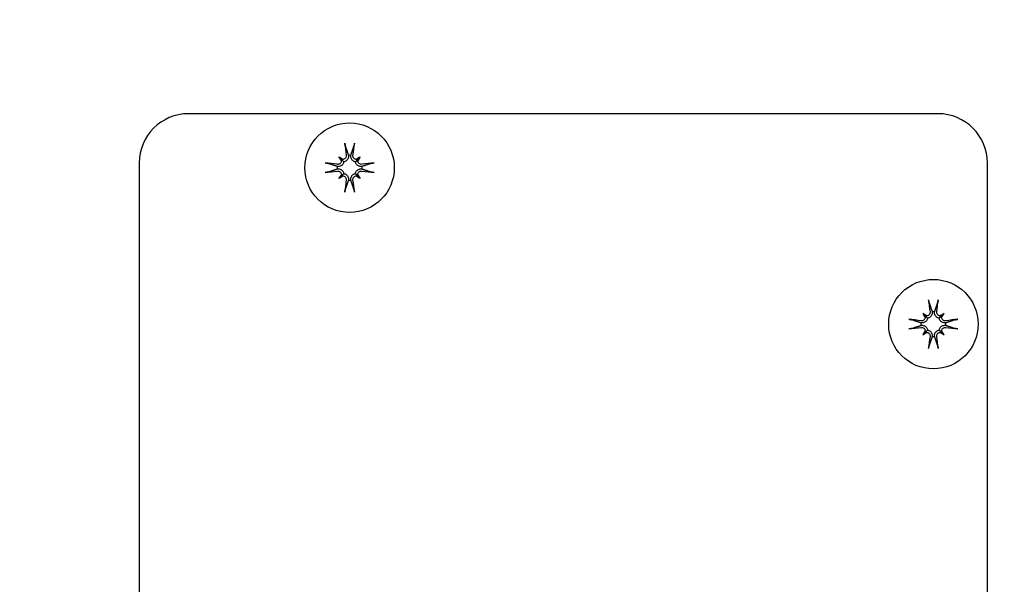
# Model space of a CAD drawing. Header units: inches. Extents: x 5 to 1128, y -85 to 748.
# Tile 361 of 656: x 475.59 to 479.34, y 696.44 to 698.59. Entities that reach past the tile are written whole.
import ezdxf

# ---------------------------------------------------------------- set-up
doc = ezdxf.new("R2010")
doc.units = ezdxf.units.IN
doc.header["$LTSCALE"] = 32
doc.header["$MEASUREMENT"] = 0
doc.layers.add('Dimension (ANSI)', color=7, linetype='Continuous', lineweight=25)
doc.layers.add('Visible (ANSI)', color=7, linetype='Continuous', lineweight=30)
doc.styles.add('Note Text (ANSI)', font='tahoma.ttf')
doc.dimstyles.new('SB Fraction-16 (ANSI)', dxfattribs={"dimscale": 32, "dimtxt": 0.125, "dimasz": 0.098425, "dimexe": 0.125, "dimexo": 0.0625, "dimgap": 0.031496, "dimtad": 0, "dimtih": 1, "dimtoh": 1, "dimdec": 4, "dimrnd": 1e-08, "dimzin": 0, "dimdsep": 46, "dimlunit": 5, "dimtxsty": 'Note Text (ANSI)', "dimcen": 0.09, "dimdle": 0.393701, "dimclrd": 256, "dimclre": 256, "dimclrt": 256, "dimadec": 0, "dimazin": 3, "dimtfac": 0.96, "dimtofl": 0, "dimtmove": 0, "dimatfit": 3, "dimfxl": 1, "dimfrac": 2, "dimtolj": 1, "dimtzin": 12, "dimlwd": -1, "dimlwe": -1, "dimarcsym": 0})

# ---------------------------------------------------------------- blocks, each defined once
blk = doc.blocks.new('*D19')
at = {"layer": 'Defpoints', "color": 0, "transparency": 16777216}
for p in [(484.7806, 699.9398), (324.6849, 555.9398), (484.7806, 555.9398)]:
    blk.add_point(p, dxfattribs=at)
at = {"layer": 'Dimension (ANSI)', "transparency": 16777216}
for p, q in [((482.7806, 699.9398), (320.6849, 699.9398)), ((324.6849, 696.7902), (324.6849, 635.4544)), ((324.6849, 559.0894), (324.6849, 629.4252)), ((482.7806, 555.9398), (320.6849, 555.9398))]:
    blk.add_line(p, q, dxfattribs=at)
for points in [[(324.16, 696.7902), (325.2098, 696.7902), (324.6849, 699.9398)], [(324.16, 559.0894), (325.2098, 559.0894), (324.6849, 555.9398)]]:
    blk.add_solid(points, dxfattribs=at)
at = {"layer": 'Dimension (ANSI)', "transparency": 16777216, "insert": (320.5519, 634.4465), "char_height": 4, "attachment_point": 1, "style": 'Note Text (ANSI)'}
blk.add_mtext('\\A1;144', dxfattribs=at)

msp = doc.modelspace()

# ---------------------------------------------------------------- linework, layer by layer
at = {"layer": 'Visible (ANSI)'}
for p, q in [((479.08377, 698.23154), (476.23377, 698.23154)), ((476.04627, 698.04404), (476.04627, 695.19404)), ((476.80583, 698.06678), (476.81438, 698.05822)), ((476.81438, 698.05822), (476.82384, 698.04876)), ((476.87816, 698.05822), (476.8687, 698.04876)), ((476.88672, 698.06678), (476.87816, 698.05822)), ((479.27127, 695.19404), (479.27127, 698.04404)), ((476.80583, 697.98589), (476.81438, 697.99444)), ((476.81438, 697.99444), (476.82384, 698.0039)), ((476.87816, 697.99444), (476.8687, 698.0039)), ((476.88672, 697.98589), (476.87816, 697.99444)), ((479.02562, 697.47198), (479.03417, 697.46343)), ((479.03417, 697.46343), (479.04364, 697.45397)), ((479.09796, 697.46343), (479.08849, 697.45397)), ((479.10651, 697.47198), (479.09796, 697.46343)), ((479.03417, 697.39965), (479.04364, 697.40911)), ((479.09796, 697.39965), (479.08849, 697.40911)), ((479.02562, 697.3911), (479.03417, 697.39965)), ((479.10651, 697.3911), (479.09796, 697.39965))]:
    msp.add_line(p, q, dxfattribs=at)
for centre, radius in [((477.65877, 696.61904), 4.125), ((477.65877, 696.61904), 4.09375), ((476.84627, 698.02633), 0.17), ((479.06606, 697.43154), 0.17)]:
    msp.add_circle(centre, radius, dxfattribs=at)
for centre, radius, start, end in [((476.23377, 698.04404), 0.1875, 90, 180), ((479.08377, 698.04404), 0.1875, 0, 90), ((476.84627, 698.02633), 0.04718, 84.34093, 95.65907), ((476.84627, 698.02633), 0.04718, 174.34093, 185.65907), ((476.84627, 698.02633), 0.04718, 354.34093, 5.65907), ((476.84627, 698.02633), 0.04718, 264.34093, 275.65907), ((479.06606, 697.43154), 0.04718, 84.34093, 95.65907), ((479.06606, 697.43154), 0.04718, 174.34093, 185.65907), ((479.06606, 697.43154), 0.04718, 354.34093, 5.65907), ((479.06606, 697.43154), 0.04718, 264.34093, 275.65907)]:
    msp.add_arc(centre, radius, start, end, dxfattribs=at)
for centre, major_axis, ratio, start_param, end_param in [((476.85909, 698.02826), (0.03276, -0.21817), 0.0871557, 4.2685898, 4.4938021), ((476.83345, 698.02826), (0.03276, 0.21817), 0.0871557, 4.9309758, 5.1561882), ((476.84435, 698.01351), (-0.21817, 0.03276), 0.0871557, 4.9309758, 5.1561882), ((476.7915, 697.95785), (0.15341, -0.12269), 0.5, 1.7720045, 1.8643738), ((476.91476, 698.0811), (-0.12269, 0.15341), 0.5, 1.2772189, 1.3695882), ((476.81901, 698.06936), (-0.00754, -0.00942), 0.9884519, 0.283831, 0.8431362), ((476.80325, 698.0536), (-0.00942, -0.00754), 0.9884519, 2.2984564, 2.8577617), ((476.90104, 697.95785), (0.15341, 0.12269), 0.5, 1.2772189, 1.3695882), ((476.87354, 698.06936), (-0.00754, 0.00942), 0.9884519, 2.2984564, 2.8577617), ((476.8893, 698.0536), (-0.00942, 0.00754), 0.9884519, 0.283831, 0.8431362), ((476.77779, 698.0811), (-0.12269, -0.15341), 0.5, 1.7720045, 1.8643738), ((476.8482, 698.01351), (-0.21817, -0.03276), 0.0871557, 4.2685898, 4.4938021), ((476.84435, 698.03915), (0.21817, 0.03276), 0.0871557, 4.2685898, 4.4938021), ((476.8482, 698.03915), (0.21817, -0.03276), 0.0871557, 4.9309758, 5.1561882), ((476.91476, 697.97156), (0.12269, 0.15341), 0.5, 1.7720045, 1.8643738), ((476.7915, 698.09482), (-0.15341, -0.12269), 0.5, 1.2772189, 1.3695882), ((476.80325, 697.99907), (0.00942, -0.00754), 0.9884519, 0.283831, 0.8431362), ((476.81901, 697.98331), (0.00754, -0.00942), 0.9884519, 2.2984564, 2.8577617), ((476.85909, 698.02441), (-0.03276, -0.21817), 0.0871557, 4.9309758, 5.1561882), ((476.83345, 698.02441), (-0.03276, 0.21817), 0.0871557, 4.2685898, 4.4938021), ((476.87354, 697.98331), (0.00754, 0.00942), 0.9884519, 0.283831, 0.8431362), ((476.90104, 698.09482), (-0.15341, 0.12269), 0.5, 1.7720045, 1.8643738), ((476.8893, 697.99907), (0.00942, 0.00754), 0.9884519, 2.2984564, 2.8577617), ((476.77779, 697.97156), (0.12269, -0.15341), 0.5, 1.2772189, 1.3695882), ((479.07888, 697.43347), (0.03276, -0.21817), 0.0871557, 4.2685898, 4.4938021), ((479.05324, 697.43347), (0.03276, 0.21817), 0.0871557, 4.9309758, 5.1561882), ((479.06414, 697.41872), (-0.21817, 0.03276), 0.0871557, 4.9309758, 5.1561882), ((479.0113, 697.36306), (0.15341, -0.12269), 0.5, 1.7720045, 1.8643738), ((479.13455, 697.48631), (-0.12269, 0.15341), 0.5, 1.2772189, 1.3695882), ((479.0388, 697.47457), (-0.00754, -0.00942), 0.9884519, 0.283831, 0.8431362), ((479.02304, 697.45881), (-0.00942, -0.00754), 0.9884519, 2.2984564, 2.8577617), ((479.12083, 697.36306), (0.15341, 0.12269), 0.5, 1.2772189, 1.3695882), ((479.09333, 697.47457), (-0.00754, 0.00942), 0.9884519, 2.2984564, 2.8577617), ((479.10909, 697.45881), (-0.00942, 0.00754), 0.9884519, 0.283831, 0.8431362), ((478.99758, 697.48631), (-0.12269, -0.15341), 0.5, 1.7720045, 1.8643738), ((479.06799, 697.41872), (-0.21817, -0.03276), 0.0871557, 4.2685898, 4.4938021), ((479.06414, 697.44436), (0.21817, 0.03276), 0.0871557, 4.2685898, 4.4938021), ((479.13455, 697.37677), (0.12269, 0.15341), 0.5, 1.7720045, 1.8643738), ((479.02304, 697.40427), (0.00942, -0.00754), 0.9884519, 0.283831, 0.8431362), ((479.10909, 697.40427), (0.00942, 0.00754), 0.9884519, 2.2984564, 2.8577617), ((478.99758, 697.37677), (0.12269, -0.15341), 0.5, 1.2772189, 1.3695882), ((479.06799, 697.44436), (0.21817, -0.03276), 0.0871557, 4.9309758, 5.1561882), ((479.0113, 697.50003), (-0.15341, -0.12269), 0.5, 1.2772189, 1.3695882), ((479.0388, 697.38851), (0.00754, -0.00942), 0.9884519, 2.2984564, 2.8577617), ((479.07888, 697.42962), (-0.03276, -0.21817), 0.0871557, 4.9309758, 5.1561882), ((479.05324, 697.42962), (-0.03276, 0.21817), 0.0871557, 4.2685898, 4.4938021), ((479.09333, 697.38851), (0.00754, 0.00942), 0.9884519, 0.283831, 0.8431362), ((479.12083, 697.50003), (-0.15341, 0.12269), 0.5, 1.7720045, 1.8643738)]:
    msp.add_ellipse(centre, major_axis=major_axis, ratio=ratio, start_param=start_param, end_param=end_param, dxfattribs=at)
for points, knots in [([(476.82979, 698.10867), (476.82966, 698.10905), (476.82951, 698.10959), (476.82921, 698.11086), (476.829, 698.11185), (476.82866, 698.11368), (476.82846, 698.11486), (476.82816, 698.11686), (476.828, 698.11804), (476.82788, 698.1191), (476.82787, 698.11923), (476.82785, 698.11936)], [0.070980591, 0.070980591, 0.070980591, 0.070980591, 0.077295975, 0.077295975, 0.085001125, 0.085001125, 0.092713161, 0.092713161, 0.100429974, 0.100429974, 0.101478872, 0.101478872, 0.101478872, 0.101478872]), ([(476.86469, 698.11936), (476.86468, 698.11923), (476.86466, 698.1191), (476.86454, 698.11804), (476.86439, 698.11686), (476.86408, 698.11486), (476.86389, 698.11368), (476.86354, 698.11185), (476.86333, 698.11086), (476.86303, 698.10959), (476.86288, 698.10905), (476.86275, 698.10867)], [0.022192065, 0.022192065, 0.022192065, 0.022192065, 0.023240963, 0.023240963, 0.030957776, 0.030957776, 0.038669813, 0.038669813, 0.046374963, 0.046374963, 0.052690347, 0.052690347, 0.052690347, 0.052690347]), ([(476.75325, 698.04475), (476.75338, 698.04474), (476.75351, 698.04472), (476.75456, 698.0446), (476.75574, 698.04444), (476.75775, 698.04414), (476.75892, 698.04395), (476.76076, 698.0436), (476.76175, 698.04339), (476.76301, 698.04309), (476.76355, 698.04294), (476.76393, 698.04281)], [0.022192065, 0.022192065, 0.022192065, 0.022192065, 0.023240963, 0.023240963, 0.030957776, 0.030957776, 0.038669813, 0.038669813, 0.046374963, 0.046374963, 0.052690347, 0.052690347, 0.052690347, 0.052690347]), ([(476.82384, 698.04876), (476.82374, 698.04801), (476.82359, 698.04725), (476.82292, 698.04459), (476.82214, 698.04271), (476.82022, 698.03945), (476.81896, 698.03785), (476.81609, 698.03514), (476.81448, 698.03403), (476.81112, 698.03224), (476.80905, 698.0315), (476.80482, 698.03068), (476.80267, 698.03061), (476.80071, 698.0308), (476.80025, 698.03085), (476.79978, 698.03091), (476.79932, 698.03098)], [-0.082905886, -0.082905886, -0.082905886, -0.082905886, -0.07722729, -0.07722729, -0.062808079, -0.062808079, -0.048388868, -0.048388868, -0.033969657, -0.033969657, -0.016984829, -0.016984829, 0, 0, 0, 0.003998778, 0.003998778, 0.003998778, 0.003998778]), ([(476.81508, 698.05165), (476.81498, 698.05023), (476.81464, 698.04874), (476.81338, 698.04574), (476.81236, 698.04425), (476.81002, 698.04189), (476.80853, 698.04085), (476.80529, 698.03946), (476.80353, 698.0391), (476.80121, 698.03905), (476.80052, 698.03909), (476.79982, 698.03918)], [0.028039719, 0.028039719, 0.028039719, 0.028039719, 0.038804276, 0.038804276, 0.051438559, 0.051438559, 0.064219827, 0.064219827, 0.077001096, 0.077001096, 0.082246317, 0.082246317, 0.082246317, 0.082246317]), ([(476.83343, 698.07278), (476.83364, 698.07113), (476.83355, 698.06931), (476.83264, 698.06585), (476.83182, 698.06421), (476.8298, 698.06154), (476.82847, 698.06032), (476.82545, 698.05851), (476.82375, 698.05792), (476.82174, 698.0576), (476.82135, 698.05755), (476.82095, 698.05753)], [0, 0, 0, 0, 0.013005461, 0.013005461, 0.026010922, 0.026010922, 0.038651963, 0.038651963, 0.051293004, 0.051293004, 0.054256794, 0.054256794, 0.054256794, 0.054256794]), ([(476.84162, 698.07329), (476.8417, 698.07282), (476.84176, 698.07236), (476.84199, 698.06994), (476.84192, 698.06778), (476.8411, 698.06356), (476.84036, 698.06149), (476.83857, 698.05812), (476.83746, 698.05651), (476.83476, 698.05365), (476.83316, 698.05238), (476.82989, 698.05047), (476.82802, 698.04968), (476.82535, 698.04901), (476.82459, 698.04886), (476.82384, 698.04876)], [0.221046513, 0.221046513, 0.221046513, 0.221046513, 0.225045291, 0.225045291, 0.24203012, 0.24203012, 0.259014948, 0.259014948, 0.273434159, 0.273434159, 0.28785337, 0.28785337, 0.302272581, 0.302272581, 0.307951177, 0.307951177, 0.307951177, 0.307951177]), ([(476.8687, 698.04876), (476.86795, 698.04886), (476.86719, 698.04901), (476.86453, 698.04968), (476.86265, 698.05047), (476.85939, 698.05238), (476.85779, 698.05365), (476.85508, 698.05651), (476.85397, 698.05812), (476.85218, 698.06149), (476.85144, 698.06356), (476.85062, 698.06778), (476.85055, 698.06994), (476.85074, 698.0719), (476.85079, 698.07236), (476.85085, 698.07282), (476.85093, 698.07329)], [-0.082905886, -0.082905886, -0.082905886, -0.082905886, -0.07722729, -0.07722729, -0.062808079, -0.062808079, -0.048388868, -0.048388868, -0.033969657, -0.033969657, -0.016984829, -0.016984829, 0, 0, 0, 0.003998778, 0.003998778, 0.003998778, 0.003998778]), ([(476.87159, 698.05753), (476.87017, 698.05763), (476.86868, 698.05797), (476.86568, 698.05923), (476.86419, 698.06024), (476.86183, 698.06259), (476.86079, 698.06407), (476.8594, 698.06732), (476.85904, 698.06908), (476.85899, 698.07139), (476.85903, 698.07209), (476.85912, 698.07278)], [0.028039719, 0.028039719, 0.028039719, 0.028039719, 0.038804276, 0.038804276, 0.051438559, 0.051438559, 0.064219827, 0.064219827, 0.077001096, 0.077001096, 0.082246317, 0.082246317, 0.082246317, 0.082246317]), ([(476.89323, 698.03098), (476.89276, 698.03091), (476.8923, 698.03085), (476.88988, 698.03061), (476.88772, 698.03068), (476.8835, 698.0315), (476.88143, 698.03224), (476.87806, 698.03403), (476.87645, 698.03514), (476.87359, 698.03785), (476.87232, 698.03945), (476.87041, 698.04271), (476.86962, 698.04459), (476.86895, 698.04725), (476.8688, 698.04801), (476.8687, 698.04876)], [0.221046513, 0.221046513, 0.221046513, 0.221046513, 0.225045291, 0.225045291, 0.24203012, 0.24203012, 0.259014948, 0.259014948, 0.273434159, 0.273434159, 0.28785337, 0.28785337, 0.302272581, 0.302272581, 0.307951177, 0.307951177, 0.307951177, 0.307951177]), ([(476.89272, 698.03918), (476.89107, 698.03896), (476.88925, 698.03905), (476.88579, 698.03996), (476.88415, 698.04078), (476.88148, 698.04281), (476.88026, 698.04413), (476.87845, 698.04715), (476.87786, 698.04885), (476.87754, 698.05087), (476.87749, 698.05126), (476.87747, 698.05165)], [0, 0, 0, 0, 0.013005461, 0.013005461, 0.026010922, 0.026010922, 0.038651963, 0.038651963, 0.051293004, 0.051293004, 0.054256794, 0.054256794, 0.054256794, 0.054256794]), ([(476.92861, 698.04281), (476.92899, 698.04294), (476.92953, 698.04309), (476.9308, 698.04339), (476.93179, 698.0436), (476.93362, 698.04395), (476.9348, 698.04414), (476.9368, 698.04444), (476.93798, 698.0446), (476.93904, 698.04472), (476.93917, 698.04474), (476.9393, 698.04475)], [0.070980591, 0.070980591, 0.070980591, 0.070980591, 0.077295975, 0.077295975, 0.085001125, 0.085001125, 0.092713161, 0.092713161, 0.100429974, 0.100429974, 0.101478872, 0.101478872, 0.101478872, 0.101478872]), ([(476.76393, 698.00985), (476.76355, 698.00972), (476.76301, 698.00957), (476.76175, 698.00927), (476.76076, 698.00906), (476.75892, 698.00872), (476.75775, 698.00852), (476.75574, 698.00822), (476.75456, 698.00806), (476.75351, 698.00794), (476.75338, 698.00793), (476.75325, 698.00791)], [0.070980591, 0.070980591, 0.070980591, 0.070980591, 0.077295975, 0.077295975, 0.085001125, 0.085001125, 0.092713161, 0.092713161, 0.100429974, 0.100429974, 0.101478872, 0.101478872, 0.101478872, 0.101478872]), ([(476.79932, 698.02168), (476.79978, 698.02176), (476.80025, 698.02182), (476.80267, 698.02205), (476.80482, 698.02198), (476.80905, 698.02116), (476.81112, 698.02042), (476.81448, 698.01863), (476.81609, 698.01752), (476.81896, 698.01481), (476.82022, 698.01322), (476.82214, 698.00995), (476.82292, 698.00808), (476.82359, 698.00541), (476.82374, 698.00465), (476.82384, 698.0039)], [0.221046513, 0.221046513, 0.221046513, 0.221046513, 0.225045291, 0.225045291, 0.24203012, 0.24203012, 0.259014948, 0.259014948, 0.273434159, 0.273434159, 0.28785337, 0.28785337, 0.302272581, 0.302272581, 0.307951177, 0.307951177, 0.307951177, 0.307951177]), ([(476.79982, 698.01349), (476.80148, 698.0137), (476.80329, 698.01361), (476.80675, 698.0127), (476.80839, 698.01188), (476.81107, 698.00986), (476.81228, 698.00853), (476.81409, 698.00551), (476.81469, 698.00381), (476.81501, 698.0018), (476.81505, 698.00141), (476.81508, 698.00101)], [0, 0, 0, 0, 0.013005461, 0.013005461, 0.026010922, 0.026010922, 0.038651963, 0.038651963, 0.051293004, 0.051293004, 0.054256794, 0.054256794, 0.054256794, 0.054256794]), ([(476.8687, 698.0039), (476.8688, 698.00465), (476.86895, 698.00541), (476.86962, 698.00808), (476.87041, 698.00995), (476.87232, 698.01322), (476.87359, 698.01481), (476.87645, 698.01752), (476.87806, 698.01863), (476.88143, 698.02042), (476.8835, 698.02116), (476.88772, 698.02198), (476.88988, 698.02205), (476.89184, 698.02186), (476.8923, 698.02182), (476.89276, 698.02176), (476.89323, 698.02168)], [-0.082905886, -0.082905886, -0.082905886, -0.082905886, -0.07722729, -0.07722729, -0.062808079, -0.062808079, -0.048388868, -0.048388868, -0.033969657, -0.033969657, -0.016984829, -0.016984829, 0, 0, 0, 0.003998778, 0.003998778, 0.003998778, 0.003998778]), ([(476.87747, 698.00101), (476.87757, 698.00244), (476.87791, 698.00392), (476.87917, 698.00693), (476.88018, 698.00841), (476.88253, 698.01078), (476.88401, 698.01181), (476.88726, 698.0132), (476.88902, 698.01356), (476.89133, 698.01361), (476.89203, 698.01358), (476.89272, 698.01349)], [0.028039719, 0.028039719, 0.028039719, 0.028039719, 0.038804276, 0.038804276, 0.051438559, 0.051438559, 0.064219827, 0.064219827, 0.077001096, 0.077001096, 0.082246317, 0.082246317, 0.082246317, 0.082246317]), ([(476.9393, 698.00791), (476.93917, 698.00793), (476.93904, 698.00794), (476.93798, 698.00806), (476.9368, 698.00822), (476.9348, 698.00852), (476.93362, 698.00872), (476.93179, 698.00906), (476.9308, 698.00927), (476.92953, 698.00957), (476.92899, 698.00972), (476.92861, 698.00985)], [0.022192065, 0.022192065, 0.022192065, 0.022192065, 0.023240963, 0.023240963, 0.030957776, 0.030957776, 0.038669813, 0.038669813, 0.046374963, 0.046374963, 0.052690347, 0.052690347, 0.052690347, 0.052690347]), ([(476.82095, 697.99514), (476.82238, 697.99504), (476.82386, 697.9947), (476.82687, 697.99344), (476.82835, 697.99242), (476.83072, 697.99008), (476.83175, 697.98859), (476.83314, 697.98535), (476.8335, 697.98359), (476.83355, 697.98127), (476.83352, 697.98058), (476.83343, 697.97988)], [0.028039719, 0.028039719, 0.028039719, 0.028039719, 0.038804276, 0.038804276, 0.051438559, 0.051438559, 0.064219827, 0.064219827, 0.077001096, 0.077001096, 0.082246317, 0.082246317, 0.082246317, 0.082246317]), ([(476.82384, 698.0039), (476.82459, 698.0038), (476.82535, 698.00365), (476.82802, 698.00298), (476.82989, 698.0022), (476.83316, 698.00028), (476.83476, 697.99902), (476.83746, 697.99615), (476.83857, 697.99454), (476.84036, 697.99118), (476.8411, 697.98911), (476.84192, 697.98488), (476.84199, 697.98272), (476.8418, 697.98077), (476.84176, 697.9803), (476.8417, 697.97984), (476.84162, 697.97938)], [-0.082905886, -0.082905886, -0.082905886, -0.082905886, -0.07722729, -0.07722729, -0.062808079, -0.062808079, -0.048388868, -0.048388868, -0.033969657, -0.033969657, -0.016984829, -0.016984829, 0, 0, 0, 0.003998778, 0.003998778, 0.003998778, 0.003998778]), ([(476.85093, 697.97938), (476.85085, 697.97984), (476.85079, 697.9803), (476.85055, 697.98272), (476.85062, 697.98488), (476.85144, 697.98911), (476.85218, 697.99118), (476.85397, 697.99454), (476.85508, 697.99615), (476.85779, 697.99902), (476.85939, 698.00028), (476.86265, 698.0022), (476.86453, 698.00298), (476.86719, 698.00365), (476.86795, 698.0038), (476.8687, 698.0039)], [0.221046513, 0.221046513, 0.221046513, 0.221046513, 0.225045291, 0.225045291, 0.24203012, 0.24203012, 0.259014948, 0.259014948, 0.273434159, 0.273434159, 0.28785337, 0.28785337, 0.302272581, 0.302272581, 0.307951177, 0.307951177, 0.307951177, 0.307951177]), ([(476.85912, 697.97988), (476.8589, 697.98154), (476.85899, 697.98335), (476.8599, 697.98681), (476.86072, 697.98845), (476.86275, 697.99113), (476.86407, 697.99234), (476.86709, 697.99415), (476.86879, 697.99475), (476.87081, 697.99506), (476.8712, 697.99511), (476.87159, 697.99514)], [0, 0, 0, 0, 0.013005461, 0.013005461, 0.026010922, 0.026010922, 0.038651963, 0.038651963, 0.051293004, 0.051293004, 0.054256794, 0.054256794, 0.054256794, 0.054256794]), ([(476.82785, 697.93331), (476.82787, 697.93344), (476.82788, 697.93357), (476.828, 697.93462), (476.82816, 697.9358), (476.82846, 697.93781), (476.82866, 697.93898), (476.829, 697.94082), (476.82921, 697.94181), (476.82951, 697.94307), (476.82966, 697.94361), (476.82979, 697.94399)], [0.022192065, 0.022192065, 0.022192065, 0.022192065, 0.023240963, 0.023240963, 0.030957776, 0.030957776, 0.038669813, 0.038669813, 0.046374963, 0.046374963, 0.052690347, 0.052690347, 0.052690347, 0.052690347]), ([(476.86275, 697.94399), (476.86288, 697.94361), (476.86303, 697.94307), (476.86333, 697.94181), (476.86354, 697.94082), (476.86389, 697.93898), (476.86408, 697.93781), (476.86439, 697.9358), (476.86454, 697.93462), (476.86466, 697.93357), (476.86468, 697.93344), (476.86469, 697.93331)], [0.070980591, 0.070980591, 0.070980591, 0.070980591, 0.077295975, 0.077295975, 0.085001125, 0.085001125, 0.092713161, 0.092713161, 0.100429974, 0.100429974, 0.101478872, 0.101478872, 0.101478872, 0.101478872]), ([(479.04958, 697.51388), (479.04946, 697.51426), (479.04931, 697.5148), (479.049, 697.51607), (479.04879, 697.51705), (479.04845, 697.51889), (479.04825, 697.52007), (479.04795, 697.52207), (479.04779, 697.52325), (479.04767, 697.52431), (479.04766, 697.52443), (479.04765, 697.52456)], [0.070980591, 0.070980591, 0.070980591, 0.070980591, 0.077295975, 0.077295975, 0.085001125, 0.085001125, 0.092713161, 0.092713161, 0.100429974, 0.100429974, 0.101478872, 0.101478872, 0.101478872, 0.101478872]), ([(479.08448, 697.52456), (479.08447, 697.52443), (479.08445, 697.52431), (479.08433, 697.52325), (479.08418, 697.52207), (479.08388, 697.52007), (479.08368, 697.51889), (479.08333, 697.51705), (479.08313, 697.51607), (479.08282, 697.5148), (479.08267, 697.51426), (479.08254, 697.51388)], [0.022192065, 0.022192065, 0.022192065, 0.022192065, 0.023240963, 0.023240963, 0.030957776, 0.030957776, 0.038669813, 0.038669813, 0.046374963, 0.046374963, 0.052690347, 0.052690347, 0.052690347, 0.052690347]), ([(478.97304, 697.44996), (478.97317, 697.44994), (478.9733, 697.44993), (478.97435, 697.44981), (478.97554, 697.44965), (478.97754, 697.44935), (478.97871, 697.44916), (478.98055, 697.44881), (478.98154, 697.4486), (478.9828, 697.4483), (478.98334, 697.44815), (478.98372, 697.44802)], [0.022192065, 0.022192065, 0.022192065, 0.022192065, 0.023240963, 0.023240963, 0.030957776, 0.030957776, 0.038669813, 0.038669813, 0.046374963, 0.046374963, 0.052690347, 0.052690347, 0.052690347, 0.052690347]), ([(479.04364, 697.45397), (479.04353, 697.45322), (479.04339, 697.45246), (479.04271, 697.4498), (479.04193, 697.44792), (479.04001, 697.44466), (479.03875, 697.44306), (479.03588, 697.44035), (479.03428, 697.43924), (479.03091, 697.43745), (479.02884, 697.43671), (479.02461, 697.43589), (479.02246, 697.43582), (479.0205, 697.43601), (479.02004, 697.43606), (479.01957, 697.43612), (479.01911, 697.43619)], [-0.082905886, -0.082905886, -0.082905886, -0.082905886, -0.07722729, -0.07722729, -0.062808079, -0.062808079, -0.048388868, -0.048388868, -0.033969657, -0.033969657, -0.016984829, -0.016984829, 0, 0, 0, 0.003998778, 0.003998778, 0.003998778, 0.003998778]), ([(479.03487, 697.45686), (479.03477, 697.45544), (479.03443, 697.45395), (479.03317, 697.45095), (479.03215, 697.44946), (479.02981, 697.4471), (479.02832, 697.44606), (479.02508, 697.44467), (479.02332, 697.44431), (479.021, 697.44426), (479.02031, 697.4443), (479.01962, 697.44439)], [0.028039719, 0.028039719, 0.028039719, 0.028039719, 0.038804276, 0.038804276, 0.051438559, 0.051438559, 0.064219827, 0.064219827, 0.077001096, 0.077001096, 0.082246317, 0.082246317, 0.082246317, 0.082246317]), ([(479.05322, 697.47799), (479.05343, 697.47634), (479.05334, 697.47452), (479.05243, 697.47106), (479.05161, 697.46942), (479.04959, 697.46675), (479.04826, 697.46553), (479.04524, 697.46372), (479.04354, 697.46313), (479.04153, 697.46281), (479.04114, 697.46276), (479.04074, 697.46274)], [0, 0, 0, 0, 0.013005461, 0.013005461, 0.026010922, 0.026010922, 0.038651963, 0.038651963, 0.051293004, 0.051293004, 0.054256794, 0.054256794, 0.054256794, 0.054256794]), ([(479.06141, 697.4785), (479.06149, 697.47803), (479.06155, 697.47757), (479.06178, 697.47515), (479.06171, 697.47299), (479.0609, 697.46877), (479.06015, 697.4667), (479.05836, 697.46333), (479.05725, 697.46172), (479.05455, 697.45885), (479.05295, 697.45759), (479.04969, 697.45568), (479.04781, 697.45489), (479.04514, 697.45422), (479.04439, 697.45407), (479.04364, 697.45397)], [0.221046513, 0.221046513, 0.221046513, 0.221046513, 0.225045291, 0.225045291, 0.24203012, 0.24203012, 0.259014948, 0.259014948, 0.273434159, 0.273434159, 0.28785337, 0.28785337, 0.302272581, 0.302272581, 0.307951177, 0.307951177, 0.307951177, 0.307951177]), ([(479.08849, 697.45397), (479.08774, 697.45407), (479.08698, 697.45422), (479.08432, 697.45489), (479.08244, 697.45568), (479.07918, 697.45759), (479.07758, 697.45885), (479.07488, 697.46172), (479.07376, 697.46333), (479.07197, 697.4667), (479.07123, 697.46877), (479.07042, 697.47299), (479.07034, 697.47515), (479.07053, 697.47711), (479.07058, 697.47757), (479.07064, 697.47803), (479.07072, 697.4785)], [-0.082905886, -0.082905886, -0.082905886, -0.082905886, -0.07722729, -0.07722729, -0.062808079, -0.062808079, -0.048388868, -0.048388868, -0.033969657, -0.033969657, -0.016984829, -0.016984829, 0, 0, 0, 0.003998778, 0.003998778, 0.003998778, 0.003998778]), ([(479.09139, 697.46274), (479.08996, 697.46283), (479.08848, 697.46318), (479.08547, 697.46444), (479.08398, 697.46545), (479.08162, 697.46779), (479.08059, 697.46928), (479.07919, 697.47253), (479.07884, 697.47429), (479.07878, 697.4766), (479.07882, 697.47729), (479.07891, 697.47799)], [0.028039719, 0.028039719, 0.028039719, 0.028039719, 0.038804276, 0.038804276, 0.051438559, 0.051438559, 0.064219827, 0.064219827, 0.077001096, 0.077001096, 0.082246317, 0.082246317, 0.082246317, 0.082246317]), ([(479.11302, 697.43619), (479.11255, 697.43612), (479.11209, 697.43606), (479.10967, 697.43582), (479.10752, 697.43589), (479.10329, 697.43671), (479.10122, 697.43745), (479.09785, 697.43924), (479.09625, 697.44035), (479.09338, 697.44306), (479.09212, 697.44466), (479.0902, 697.44792), (479.08942, 697.4498), (479.08874, 697.45246), (479.0886, 697.45322), (479.08849, 697.45397)], [0.221046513, 0.221046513, 0.221046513, 0.221046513, 0.225045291, 0.225045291, 0.24203012, 0.24203012, 0.259014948, 0.259014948, 0.273434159, 0.273434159, 0.28785337, 0.28785337, 0.302272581, 0.302272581, 0.307951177, 0.307951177, 0.307951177, 0.307951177]), ([(479.11251, 697.44439), (479.11086, 697.44417), (479.10904, 697.44426), (479.10558, 697.44517), (479.10394, 697.44599), (479.10127, 697.44802), (479.10005, 697.44934), (479.09824, 697.45236), (479.09765, 697.45406), (479.09733, 697.45608), (479.09729, 697.45647), (479.09726, 697.45686)], [0, 0, 0, 0, 0.013005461, 0.013005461, 0.026010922, 0.026010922, 0.038651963, 0.038651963, 0.051293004, 0.051293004, 0.054256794, 0.054256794, 0.054256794, 0.054256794]), ([(479.1484, 697.44802), (479.14878, 697.44815), (479.14932, 697.4483), (479.15059, 697.4486), (479.15158, 697.44881), (479.15341, 697.44916), (479.15459, 697.44935), (479.15659, 697.44965), (479.15777, 697.44981), (479.15883, 697.44993), (479.15896, 697.44994), (479.15909, 697.44996)], [0.070980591, 0.070980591, 0.070980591, 0.070980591, 0.077295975, 0.077295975, 0.085001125, 0.085001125, 0.092713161, 0.092713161, 0.100429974, 0.100429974, 0.101478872, 0.101478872, 0.101478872, 0.101478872]), ([(478.98372, 697.41506), (478.98334, 697.41493), (478.9828, 697.41478), (478.98154, 697.41448), (478.98055, 697.41427), (478.97871, 697.41393), (478.97754, 697.41373), (478.97554, 697.41343), (478.97435, 697.41327), (478.9733, 697.41315), (478.97317, 697.41314), (478.97304, 697.41312)], [0.070980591, 0.070980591, 0.070980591, 0.070980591, 0.077295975, 0.077295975, 0.085001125, 0.085001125, 0.092713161, 0.092713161, 0.100429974, 0.100429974, 0.101478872, 0.101478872, 0.101478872, 0.101478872]), ([(479.01911, 697.42689), (479.01957, 697.42696), (479.02004, 697.42702), (479.02246, 697.42726), (479.02461, 697.42719), (479.02884, 697.42637), (479.03091, 697.42563), (479.03428, 697.42384), (479.03588, 697.42273), (479.03875, 697.42002), (479.04001, 697.41843), (479.04193, 697.41516), (479.04271, 697.41328), (479.04339, 697.41062), (479.04353, 697.40986), (479.04364, 697.40911)], [0.221046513, 0.221046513, 0.221046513, 0.221046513, 0.225045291, 0.225045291, 0.24203012, 0.24203012, 0.259014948, 0.259014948, 0.273434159, 0.273434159, 0.28785337, 0.28785337, 0.302272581, 0.302272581, 0.307951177, 0.307951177, 0.307951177, 0.307951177]), ([(479.01962, 697.4187), (479.02127, 697.41891), (479.02308, 697.41882), (479.02654, 697.41791), (479.02819, 697.41709), (479.03086, 697.41507), (479.03207, 697.41374), (479.03388, 697.41072), (479.03448, 697.40902), (479.0348, 697.40701), (479.03484, 697.40661), (479.03487, 697.40622)], [0, 0, 0, 0, 0.013005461, 0.013005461, 0.026010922, 0.026010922, 0.038651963, 0.038651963, 0.051293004, 0.051293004, 0.054256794, 0.054256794, 0.054256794, 0.054256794]), ([(479.04364, 697.40911), (479.04439, 697.40901), (479.04514, 697.40886), (479.04781, 697.40819), (479.04969, 697.40741), (479.05295, 697.40549), (479.05455, 697.40423), (479.05725, 697.40136), (479.05836, 697.39975), (479.06015, 697.39638), (479.0609, 697.39431), (479.06171, 697.39009), (479.06178, 697.38793), (479.06159, 697.38597), (479.06155, 697.38551), (479.06149, 697.38505), (479.06141, 697.38459)], [-0.082905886, -0.082905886, -0.082905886, -0.082905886, -0.07722729, -0.07722729, -0.062808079, -0.062808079, -0.048388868, -0.048388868, -0.033969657, -0.033969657, -0.016984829, -0.016984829, 0, 0, 0, 0.003998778, 0.003998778, 0.003998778, 0.003998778]), ([(479.07072, 697.38459), (479.07064, 697.38505), (479.07058, 697.38551), (479.07034, 697.38793), (479.07042, 697.39009), (479.07123, 697.39431), (479.07197, 697.39638), (479.07376, 697.39975), (479.07488, 697.40136), (479.07758, 697.40423), (479.07918, 697.40549), (479.08244, 697.40741), (479.08432, 697.40819), (479.08698, 697.40886), (479.08774, 697.40901), (479.08849, 697.40911)], [0.221046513, 0.221046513, 0.221046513, 0.221046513, 0.225045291, 0.225045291, 0.24203012, 0.24203012, 0.259014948, 0.259014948, 0.273434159, 0.273434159, 0.28785337, 0.28785337, 0.302272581, 0.302272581, 0.307951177, 0.307951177, 0.307951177, 0.307951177]), ([(479.08849, 697.40911), (479.0886, 697.40986), (479.08874, 697.41062), (479.08942, 697.41328), (479.0902, 697.41516), (479.09212, 697.41843), (479.09338, 697.42002), (479.09625, 697.42273), (479.09785, 697.42384), (479.10122, 697.42563), (479.10329, 697.42637), (479.10752, 697.42719), (479.10967, 697.42726), (479.11163, 697.42707), (479.11209, 697.42702), (479.11255, 697.42696), (479.11302, 697.42689)], [-0.082905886, -0.082905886, -0.082905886, -0.082905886, -0.07722729, -0.07722729, -0.062808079, -0.062808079, -0.048388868, -0.048388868, -0.033969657, -0.033969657, -0.016984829, -0.016984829, 0, 0, 0, 0.003998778, 0.003998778, 0.003998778, 0.003998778]), ([(479.09726, 697.40622), (479.09736, 697.40765), (479.0977, 697.40913), (479.09896, 697.41213), (479.09998, 697.41362), (479.10232, 697.41599), (479.1038, 697.41702), (479.10705, 697.41841), (479.10881, 697.41877), (479.11113, 697.41882), (479.11182, 697.41879), (479.11251, 697.4187)], [0.028039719, 0.028039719, 0.028039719, 0.028039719, 0.038804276, 0.038804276, 0.051438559, 0.051438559, 0.064219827, 0.064219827, 0.077001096, 0.077001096, 0.082246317, 0.082246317, 0.082246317, 0.082246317]), ([(479.15909, 697.41312), (479.15896, 697.41314), (479.15883, 697.41315), (479.15777, 697.41327), (479.15659, 697.41343), (479.15459, 697.41373), (479.15341, 697.41393), (479.15158, 697.41427), (479.15059, 697.41448), (479.14932, 697.41478), (479.14878, 697.41493), (479.1484, 697.41506)], [0.022192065, 0.022192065, 0.022192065, 0.022192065, 0.023240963, 0.023240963, 0.030957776, 0.030957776, 0.038669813, 0.038669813, 0.046374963, 0.046374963, 0.052690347, 0.052690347, 0.052690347, 0.052690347]), ([(479.04074, 697.40035), (479.04217, 697.40025), (479.04365, 697.39991), (479.04666, 697.39864), (479.04814, 697.39763), (479.05051, 697.39529), (479.05154, 697.3938), (479.05293, 697.39055), (479.05329, 697.3888), (479.05334, 697.38648), (479.05331, 697.38579), (479.05322, 697.38509)], [0.028039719, 0.028039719, 0.028039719, 0.028039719, 0.038804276, 0.038804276, 0.051438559, 0.051438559, 0.064219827, 0.064219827, 0.077001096, 0.077001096, 0.082246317, 0.082246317, 0.082246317, 0.082246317]), ([(479.07891, 697.38509), (479.07869, 697.38674), (479.07879, 697.38856), (479.0797, 697.39202), (479.08051, 697.39366), (479.08254, 697.39633), (479.08386, 697.39755), (479.08689, 697.39936), (479.08858, 697.39996), (479.0906, 697.40027), (479.09099, 697.40032), (479.09139, 697.40035)], [0, 0, 0, 0, 0.013005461, 0.013005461, 0.026010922, 0.026010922, 0.038651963, 0.038651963, 0.051293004, 0.051293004, 0.054256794, 0.054256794, 0.054256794, 0.054256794]), ([(479.04765, 697.33852), (479.04766, 697.33865), (479.04767, 697.33877), (479.04779, 697.33983), (479.04795, 697.34101), (479.04825, 697.34302), (479.04845, 697.34419), (479.04879, 697.34603), (479.049, 697.34701), (479.04931, 697.34828), (479.04946, 697.34882), (479.04958, 697.3492)], [0.022192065, 0.022192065, 0.022192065, 0.022192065, 0.023240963, 0.023240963, 0.030957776, 0.030957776, 0.038669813, 0.038669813, 0.046374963, 0.046374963, 0.052690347, 0.052690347, 0.052690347, 0.052690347]), ([(479.08254, 697.3492), (479.08267, 697.34882), (479.08282, 697.34828), (479.08313, 697.34701), (479.08333, 697.34603), (479.08368, 697.34419), (479.08388, 697.34302), (479.08418, 697.34101), (479.08433, 697.33983), (479.08445, 697.33877), (479.08447, 697.33865), (479.08448, 697.33852)], [0.070980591, 0.070980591, 0.070980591, 0.070980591, 0.077295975, 0.077295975, 0.085001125, 0.085001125, 0.092713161, 0.092713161, 0.100429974, 0.100429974, 0.101478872, 0.101478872, 0.101478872, 0.101478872])]:
    msp.add_open_spline(points, degree=3, knots=knots, dxfattribs=at)
for points, weights in [([(476.82979, 698.10867), (476.83716, 698.08672), (476.8414, 698.07398)], [1.00573011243, 1.04257005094, 1.00216925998]), ([(476.85114, 698.07398), (476.85538, 698.08672), (476.86275, 698.10867)], [1.00216925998, 1.04257005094, 1.00573011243]), ([(476.79863, 698.0312), (476.78589, 698.03544), (476.76393, 698.04281)], [1.00216925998, 1.04257005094, 1.00573011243]), ([(476.92861, 698.04281), (476.90666, 698.03544), (476.89392, 698.0312)], [1.00573011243, 1.04257005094, 1.00216925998]), ([(476.76393, 698.00985), (476.78589, 698.01722), (476.79863, 698.02146)], [1.00573011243, 1.04257005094, 1.00216925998]), ([(476.89392, 698.02146), (476.90666, 698.01722), (476.92861, 698.00985)], [1.00216925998, 1.04257005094, 1.00573011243]), ([(476.8414, 697.97869), (476.83716, 697.96595), (476.82979, 697.94399)], [1.00216925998, 1.04257005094, 1.00573011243]), ([(476.86275, 697.94399), (476.85538, 697.96595), (476.85114, 697.97869)], [1.00573011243, 1.04257005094, 1.00216925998]), ([(479.04958, 697.51388), (479.05696, 697.49193), (479.06119, 697.47919)], [1.00573011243, 1.04257005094, 1.00216925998]), ([(479.07093, 697.47919), (479.07517, 697.49193), (479.08254, 697.51388)], [1.00216925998, 1.04257005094, 1.00573011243]), ([(479.01842, 697.43641), (479.00568, 697.44065), (478.98372, 697.44802)], [1.00216925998, 1.04257005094, 1.00573011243]), ([(479.1484, 697.44802), (479.12645, 697.44065), (479.11371, 697.43641)], [1.00573011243, 1.04257005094, 1.00216925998]), ([(478.98372, 697.41506), (479.00568, 697.42243), (479.01842, 697.42667)], [1.00573011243, 1.04257005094, 1.00216925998]), ([(479.11371, 697.42667), (479.12645, 697.42243), (479.1484, 697.41506)], [1.00216925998, 1.04257005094, 1.00573011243]), ([(479.06119, 697.38389), (479.05696, 697.37116), (479.04958, 697.3492)], [1.00216925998, 1.04257005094, 1.00573011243]), ([(479.08254, 697.3492), (479.07517, 697.37116), (479.07093, 697.38389)], [1.00573011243, 1.04257005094, 1.00216925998])]:
    msp.add_rational_spline(points, weights, degree=2, dxfattribs=at)
for points in [[(476.8414, 698.07398), (476.84148, 698.07375), (476.84155, 698.07352), (476.84162, 698.07329)], [(476.85093, 698.07329), (476.85099, 698.07352), (476.85107, 698.07375), (476.85114, 698.07398)], [(476.79932, 698.03098), (476.79909, 698.03105), (476.79886, 698.03113), (476.79863, 698.0312)], [(476.79863, 698.02146), (476.79886, 698.02154), (476.79909, 698.02161), (476.79932, 698.02168)], [(476.89392, 698.0312), (476.89369, 698.03113), (476.89346, 698.03105), (476.89323, 698.03098)], [(476.89323, 698.02168), (476.89346, 698.02161), (476.89369, 698.02154), (476.89392, 698.02146)], [(476.84162, 697.97938), (476.84155, 697.97915), (476.84148, 697.97892), (476.8414, 697.97869)], [(476.85114, 697.97869), (476.85107, 697.97892), (476.85099, 697.97915), (476.85093, 697.97938)], [(479.06119, 697.47919), (479.06127, 697.47896), (479.06134, 697.47873), (479.06141, 697.4785)], [(479.07072, 697.4785), (479.07078, 697.47873), (479.07086, 697.47896), (479.07093, 697.47919)], [(479.01911, 697.43619), (479.01888, 697.43626), (479.01865, 697.43633), (479.01842, 697.43641)], [(479.01842, 697.42667), (479.01865, 697.42675), (479.01888, 697.42682), (479.01911, 697.42689)], [(479.11371, 697.43641), (479.11348, 697.43633), (479.11325, 697.43626), (479.11302, 697.43619)], [(479.11302, 697.42689), (479.11325, 697.42682), (479.11348, 697.42675), (479.11371, 697.42667)], [(479.06141, 697.38459), (479.06134, 697.38436), (479.06127, 697.38413), (479.06119, 697.38389)], [(479.07093, 697.38389), (479.07086, 697.38413), (479.07078, 697.38436), (479.07072, 697.38459)]]:
    msp.add_open_spline(points, degree=3, dxfattribs=at)

# ---------------------------------------------------------------- dimensions: what is measured, and where the dimension line sits
at = {"layer": 'Dimension (ANSI)'}
dim = msp.add_linear_dim(base=(324.68489, 555.93978), p1=(484.78063, 699.93978), p2=(484.78063, 555.93978), angle=90, dimstyle='SB Fraction-16 (ANSI)', override={"dimgap": 0.031496, "dimdec": 4, "dimtol": 0, "dimlim": 0, "dimtp": 0, "dimtm": 0, "dimtdec": 2, "dimatfit": 1}, dxfattribs=at)
dim.commit()
dim.dimension.update_dxf_attribs({"geometry": '*D19', "text_midpoint": (324.68489, 632.43978), "dimtype": 160})

doc.saveas('drawing.dxf')
